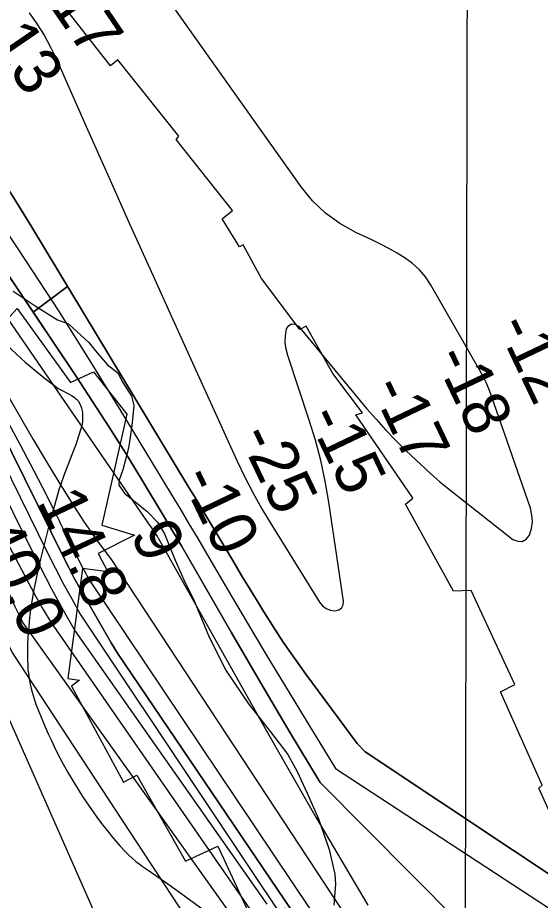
# Model space of a CAD drawing. Extents: x 3180038 to 3217926, y 922069 to 947485.
# Drawn here: x 3207121 to 3207867, y 930682 to 931941 of the extents above; entities that cross this region are included whole.
import ezdxf

# ---------------------------------------------------------------- set-up
doc = ezdxf.new("R2010")
doc.units = 0
for name, color, linetype in [('V-GRID-MAJR', 7, 'Continuous'), ('V-RIVR-EDGE', 7, 'Continuous'), ('V-RIVR-RANG', 7, 'Continuous'), ('V-RRAP-RVMT', 7, 'Continuous'), ('V-SITE-VEGE', 7, 'Continuous'), ('V-TOPO-DPTH', 7, 'Continuous'), ('V-TOPO-MAJR', 7, 'Continuous'), ('V-TOPO-MINR', 7, 'Continuous'), ('V-TOPO-WATR', 7, 'Continuous')]:
    doc.layers.add(name, color=color, linetype=linetype)

msp = doc.modelspace()

# ---------------------------------------------------------------- linework, layer by layer
at = {"layer": 'V-GRID-MAJR'}
msp.add_spline([(3207753.6, 927465.8), (3207765.9, 933526.2), (3207778.3, 939589.3), (3207790.6, 945652.4), (3207790.6, 945655)], degree=3, dxfattribs=at)
at = {"layer": 'V-RIVR-EDGE'}
for points in [[(3207114.5, 931550.9), (3207145.9, 931530.1), (3207177.7, 931510.1), (3207193.7, 931504.1), (3207222.5, 931477.8), (3207232.3, 931466), (3207248.6, 931446.3), (3207264, 931434.5), (3207271.2, 931420.7), (3207283.6, 931401.3), (3207286.8, 931387.6), (3207284.1, 931358.7), (3207279.1, 931326.9), (3207270.9, 931296.2), (3207265.9, 931281.4), (3207265.6, 931273.9), (3207273.4, 931262.7), (3207285.8, 931252.9), (3207305.8, 931236.4), (3207320.8, 931221.3), (3207330.6, 931204.9), (3207345.9, 931167.2), (3207359.9, 931134.7), (3207372, 931111.7), (3207394.2, 931057.3), (3207418.6, 931009.4), (3207450.6, 930962.1), (3207482, 930922.4), (3207506.5, 930889.9), (3207519.9, 930865.6)], [(3207519.9, 930865.6), (3207534.2, 930834.8), (3207550.2, 930798), (3207565.8, 930754.1), (3207573.6, 930719.3), (3207574.5, 930704.9), (3207572.1, 930675.1)]]:
    msp.add_lwpolyline(points, dxfattribs=at)
at = {"layer": 'V-RRAP-RVMT'}
for points in [[(3206323.9, 932363), (3206336.5, 932372.7), (3206426.6, 932259.9), (3206447.3, 932261.9), (3206614.1, 932040.8), (3206633.2, 932049.6), (3206718.2, 931935.6), (3206737.5, 931944.7), (3206822.9, 931831.8), (3206832.4, 931839.6), (3206918, 931733.6), (3206931.4, 931733.1), (3207018.8, 931613.2), (3207027.3, 931618.6), (3207109.2, 931514.3), (3207120.3, 931526.3), (3207196.5, 931420.4), (3207229.4, 931436), (3207277, 931375.6)], [(3207413.1, 931654.3), (3207427.6, 931666), (3207347.2, 931767.5), (3207351, 931771.9), (3207264.1, 931881.1), (3207253.4, 931872.4), (3207172.4, 931975.9)], [(3207929.5, 930699), (3207864.9, 930841.9), (3207869.7, 930846.1), (3207810.4, 930979.1), (3207830.5, 930989.5), (3207768.4, 931123.9), (3207742.9, 931123), (3207674.6, 931246.9), (3207684.9, 931255.7), (3207684.3, 931256.5), (3207684.5, 931256.7), (3207603.9, 931374.4), (3207613, 931377.1), (3207570.9, 931433.2), (3207533, 931501.1), (3207523.7, 931496.1), (3207469, 931569.1), (3207443, 931616.9), (3207437.7, 931614.3), (3207413.1, 931654.3)], [(3207277, 931375.6), (3207241.1, 931216.9), (3207287.6, 931202.8), (3207235.8, 931176.6), (3207249.7, 931150.6), (3207213.7, 931155.1), (3207192.7, 930998.2), (3207209, 930996.1), (3207197.8, 930987.4), (3207272, 930850.6), (3207291.2, 930860.5), (3207360.4, 930737.8), (3207406.7, 930758.9), (3207457.3, 930650.3), (3207503.3, 930671), (3207562.2, 930543), (3207587, 930552.9), (3207635.1, 930430.9), (3207649, 930436.1), (3207687.8, 930320.3), (3207711.3, 930326.5), (3207755.4, 930194.5), (3207777.5, 930199.3), (3207794.5, 930150.2)]]:
    msp.add_lwpolyline(points, dxfattribs=at)
at = {"layer": 'V-SITE-VEGE'}
for points in [[(3207099, 931479.8), (3207125.7, 931455.1), (3207131.8, 931449.7), (3207142.5, 931440.5), (3207150.7, 931433.8), (3207163.2, 931424), (3207175.7, 931414.3), (3207178.8, 931412.2), (3207181.5, 931410.6), (3207194.3, 931404.1), (3207198, 931402), (3207201.7, 931399.6), (3207203.2, 931398.4), (3207205.5, 931396.1), (3207207.1, 931394.2), (3207209.2, 931391.1), (3207210.9, 931387.7), (3207212.1, 931384.3), (3207212.8, 931381.8), (3207213.4, 931378), (3207213.6, 931374.2), (3207213.5, 931369.7), (3207213.4, 931366.3), (3207212.9, 931361.1), (3207212.4, 931358.6), (3207211.8, 931356.1), (3207207.9, 931343.8), (3207204.3, 931333.3), (3207197.5, 931315.1), (3207187.1, 931288), (3207182.2, 931274.3), (3207179.9, 931267.4), (3207177.7, 931260.5), (3207170.5, 931235.2), (3207165.4, 931216.3), (3207158.1, 931187.6), (3207151.2, 931158.8), (3207147.3, 931141), (3207144.2, 931125.4), (3207141.8, 931111.6), (3207140, 931099.6), (3207138.5, 931089), (3207137.5, 931079.7), (3207136.7, 931071.6), (3207135.7, 931057.4), (3207135.2, 931046.8), (3207135, 931038.9), (3207135, 931027)], [(3207135, 931027), (3207135.4, 931015.2), (3207135.7, 931010.4), (3207136.2, 931006), (3207137.4, 930997.7), (3207138.8, 930990.4), (3207140.3, 930984.1), (3207141.8, 930978.6), (3207144.7, 930969.1), (3207147.1, 930961.9), (3207151.1, 930951.2), (3207155.5, 930940.6), (3207160.3, 930929.1), (3207164.7, 930919.3), (3207168.6, 930910.8), (3207175.6, 930896.1), (3207181.1, 930885.3), (3207185.4, 930877.2), (3207192.1, 930865.2), (3207199.1, 930853.3), (3207206.8, 930840.9), (3207213.6, 930830.1), (3207219.7, 930820.9), (3207225.2, 930812.9), (3207235, 930799), (3207242.6, 930788.9), (3207248.5, 930781.4), (3207257.6, 930770.2), (3207267.1, 930759.3), (3207274.1, 930751.8), (3207279.6, 930746.4), (3207283.8, 930742.5), (3207290.3, 930736.9), (3207293.7, 930734.2), (3207297.1, 930731.7), (3207305.9, 930725.6), (3207332.2, 930707.7), (3207348.8, 930695.8), (3207385.9, 930668.6)]]:
    msp.add_lwpolyline(points, dxfattribs=at)
at = {"layer": 'V-TOPO-DPTH'}
for points in [[(3207192.2, 931557.7), (3207143.1, 931520.9), (3206968.1, 931782.1), (3206966, 931785.1), (3206963.9, 931788), (3206930.4, 931833), (3206912.3, 931856.7), (3206893.7, 931880), (3206874.6, 931902.8), (3206855, 931925.3), (3206467.2, 932358.5)], [(3207814.9, 930585.9), (3207552.8, 930849.8), (3207510, 930921), (3207467.7, 930992.6), (3207425.8, 931064.4), (3207354.6, 931187.6), (3207348.6, 931197.9), (3207342.5, 931208.2), (3207336.4, 931218.5), (3207330.3, 931228.8), (3207297.6, 931282.9), (3207274.8, 931320.1), (3207251.7, 931357), (3207228, 931393.6), (3207204, 931430), (3206968.1, 931782.1), (3206966, 931785.1), (3206963.9, 931788), (3206930.4, 931833), (3206912.3, 931856.7), (3206893.7, 931880), (3206874.6, 931902.8), (3206855, 931925.3), (3206467.2, 932358.5)], [(3206644.4, 932078), (3206887.2, 931772.1), (3206897.4, 931758.7), (3206907.1, 931745.1), (3206916.3, 931731), (3206925, 931716.6), (3207143.1, 931339.4), (3207160.5, 931309.9), (3207178.3, 931280.6), (3207196.5, 931251.6), (3207215, 931222.8), (3207234.5, 931194.7), (3207255, 931167.4), (3207605.3, 930635.3)], [(3206644.4, 932078), (3206887.2, 931772.1), (3206897.4, 931758.7), (3206907.1, 931745.1), (3206916.3, 931731), (3206925, 931716.6), (3207143.1, 931339.4), (3207160.5, 931309.9), (3207178.3, 931280.6), (3207196.5, 931251.6), (3207215, 931222.8), (3207234.5, 931194.7), (3207255, 931167.4), (3207605.3, 930635.3)], [(3207137.3, 931948.1), (3207148.3, 931932.3), (3207158.6, 931916), (3207167.8, 931899.1), (3207176.2, 931881.8), (3207220.7, 931781.4), (3207250.9, 931713.5), (3207281.3, 931645.8), (3207311.8, 931578.1), (3207342.4, 931510.5), (3207434.3, 931308.5), (3207445.4, 931285.4), (3207457, 931262.7), (3207469.5, 931240.4), (3207482.6, 931218.5), (3207551.9, 931107.3), (3207556.3, 931102.2), (3207561.3, 931098.2), (3207567.3, 931095.9), (3207573.9, 931094.7), (3207579.3, 931096.2), (3207583.3, 931098.8), (3207585.4, 931103.2), (3207586.2, 931108.7), (3207565.2, 931250), (3207560, 931279.7), (3207553.7, 931309.1), (3207545.9, 931338.2), (3207537.1, 931367), (3207506.4, 931458.9), (3207504, 931468.3), (3207502.8, 931477.8), (3207503.1, 931487.4), (3207504.5, 931497.1), (3207508, 931501.8), (3207511.9, 931504.4), (3207516.5, 931503.8), (3207521.7, 931501.1), (3207619.1, 931383.6), (3207632.5, 931368.1), (3207646.2, 931352.9), (3207660.5, 931338.2), (3207675.1, 931323.8), (3207696.7, 931303.2), (3207701.1, 931299.1), (3207705.6, 931294.9), (3207710.1, 931290.9), (3207714.6, 931286.9), (3207719.2, 931282.9), (3207723.8, 931279), (3207728.5, 931275.1), (3207733.3, 931271.3), (3207827.6, 931196.8), (3207834.7, 931194.2), (3207841.1, 931193.9), (3207846.6, 931197.3), (3207851.6, 931203), (3207854.3, 931212.4), (3207855.7, 931221.9), (3207854.9, 931231.5), (3207852.8, 931241.1), (3207796.8, 931402.4), (3207793.3, 931411.6), (3207789.6, 931420.6), (3207785.3, 931429.3), (3207780.6, 931437.9), (3207710.3, 931560.4), (3207702.9, 931571.4), (3207694.5, 931581.5), (3207684.7, 931590.2), (3207674, 931598.1), (3207662.5, 931605.1), (3207650.8, 931611.7), (3207638.8, 931617.9), (3207626.7, 931623.9), (3207603.5, 931634.7), (3207581, 931647.5), (3207560.3, 931662.2), (3207542, 931680), (3207525.5, 931699.9), (3207309.3, 932005)], [(3207137.3, 931948.1), (3207148.3, 931932.3), (3207158.6, 931916), (3207167.8, 931899.1), (3207176.2, 931881.8), (3207220.7, 931781.4), (3207250.9, 931713.5), (3207281.3, 931645.8), (3207311.8, 931578.1), (3207342.4, 931510.5), (3207434.3, 931308.5), (3207445.4, 931285.4), (3207457, 931262.7), (3207469.5, 931240.4), (3207482.6, 931218.5), (3207551.9, 931107.3), (3207556.3, 931102.2), (3207561.3, 931098.2), (3207567.3, 931095.9), (3207573.9, 931094.7), (3207579.3, 931096.2), (3207583.3, 931098.8), (3207585.4, 931103.2), (3207586.2, 931108.7), (3207565.2, 931250), (3207560, 931279.7), (3207553.7, 931309.1), (3207545.9, 931338.2), (3207537.1, 931367), (3207506.4, 931458.9), (3207504, 931468.3), (3207502.8, 931477.8), (3207503.1, 931487.4), (3207504.5, 931497.1), (3207508, 931501.8), (3207511.9, 931504.4), (3207516.5, 931503.8), (3207521.7, 931501.1), (3207619.1, 931383.6), (3207632.5, 931368.1), (3207646.2, 931352.9), (3207660.5, 931338.2), (3207675.1, 931323.8), (3207696.7, 931303.2), (3207701.1, 931299.1), (3207705.6, 931294.9), (3207710.1, 931290.9), (3207714.6, 931286.9), (3207719.2, 931282.9), (3207723.8, 931279), (3207728.5, 931275.1), (3207733.3, 931271.3), (3207827.6, 931196.8), (3207834.7, 931194.2), (3207841.1, 931193.9), (3207846.6, 931197.3), (3207851.6, 931203), (3207854.3, 931212.4), (3207855.7, 931221.9), (3207854.9, 931231.5), (3207852.8, 931241.1), (3207796.8, 931402.4), (3207793.3, 931411.6), (3207789.6, 931420.6), (3207785.3, 931429.3), (3207780.6, 931437.9), (3207710.3, 931560.4), (3207702.9, 931571.4), (3207694.5, 931581.5), (3207684.7, 931590.2), (3207674, 931598.1), (3207662.5, 931605.1), (3207650.8, 931611.7), (3207638.8, 931617.9), (3207626.7, 931623.9), (3207603.5, 931634.7), (3207581, 931647.5), (3207560.3, 931662.2), (3207542, 931680), (3207525.5, 931699.9), (3207309.3, 932005)], [(3207595.8, 930544.3), (3207263.4, 931034.5), (3207254.3, 931049.4), (3207217.6, 931113), (3207209.6, 931127.2), (3207201.8, 931141.4), (3207194.3, 931155.9), (3207186.9, 931170.4), (3207112.7, 931320.6), (3207077.6, 931390.5), (3207041.9, 931460.2), (3207005.3, 931529.3), (3206968.2, 931598.2), (3206900.3, 931722), (3206896.5, 931728.6), (3206892.4, 931735.1), (3206888.1, 931741.3), (3206883.5, 931747.4), (3206816.6, 931831.7), (3206777.8, 931879.4), (3206738.3, 931926.4), (3206697.7, 931972.5)], [(3206931.1, 931946.1), (3206980, 931881.7), (3207001.6, 931852.8), (3207022.8, 931823.6), (3207043.4, 931794), (3207063.7, 931764.1), (3207083.6, 931734), (3207103.1, 931703.6), (3207122.3, 931673), (3207141.2, 931642.3), (3207192.2, 931557.7)], [(3207935.2, 930682), (3207616.9, 930893.6), (3207605.7, 930905.6), (3207532.4, 931004.5), (3207516.1, 931027.2), (3207500.1, 931050.2), (3207484.8, 931073.7), (3207469.8, 931097.4), (3207466.5, 931102.8), (3207453.6, 931124), (3207440.7, 931145.3), (3207427.9, 931166.6), (3207415.2, 931188), (3207402.5, 931209.3), (3207389.8, 931230.7), (3207377, 931252), (3207364.1, 931273.3), (3207141.2, 931642.3), (3207122.3, 931673), (3207103.1, 931703.6)], [(3207814.9, 930585.9), (3207552.8, 930849.8), (3207510, 930921), (3207467.7, 930992.6), (3207425.8, 931064.4), (3207354.6, 931187.6), (3207348.6, 931197.9), (3207342.5, 931208.2), (3207336.4, 931218.5), (3207330.3, 931228.8), (3207297.6, 931282.9), (3207274.8, 931320.1), (3207251.7, 931357), (3207228, 931393.6), (3207204, 931430), (3207146, 931516.6), (3207143.1, 931520.9), (3207192.2, 931557.7), (3207195.5, 931552.4)], [(3207195.5, 931552.4), (3207364.1, 931273.3), (3207377, 931252), (3207389.8, 931230.7), (3207402.5, 931209.3), (3207415.2, 931188), (3207427.9, 931166.6), (3207440.7, 931145.3), (3207453.6, 931124), (3207466.5, 931102.8), (3207469.8, 931097.4), (3207484.8, 931073.7), (3207500.1, 931050.2), (3207516.1, 931027.2), (3207532.4, 931004.5), (3207605.7, 930905.6), (3207616.9, 930893.6), (3207935.2, 930682)]]:
    msp.add_lwpolyline(points, dxfattribs=at)
at = {"layer": 'V-TOPO-MAJR'}
msp.add_lwpolyline([(3206540.1, 932052), (3206805, 931718.9), (3206815.8, 931704.6), (3206826.1, 931690), (3206835.7, 931674.9), (3206844.8, 931659.5), (3207086.4, 931227.8), (3207096.7, 931209.2), (3207106.9, 931190.5), (3207116.9, 931171.7), (3207126.7, 931152.8), (3207136.7, 931134), (3207146.9, 931115.4), (3207157.5, 931096.9), (3207168.3, 931078.6), (3207493.1, 930610)], dxfattribs=at)
at = {"layer": 'V-TOPO-MINR'}
for points in [[(3206467.2, 932358.5), (3206855, 931925.3), (3206874.6, 931902.8), (3206893.7, 931880), (3206912.3, 931856.7), (3206930.4, 931833), (3206963.9, 931788), (3206966, 931785.1), (3206968.1, 931782.1), (3207204, 931430), (3207228, 931393.6), (3207251.7, 931357), (3207274.8, 931320.1), (3207297.6, 931282.9), (3207330.3, 931228.8), (3207336.4, 931218.5), (3207342.5, 931208.2), (3207348.6, 931197.9), (3207354.6, 931187.6), (3207425.8, 931064.4), (3207467.7, 930992.6), (3207510, 930921), (3207552.8, 930849.8), (3207814.9, 930585.9)], [(3206583.4, 932344.8), (3206970.9, 931830.3), (3206981.2, 931816.4), (3206991.5, 931802.3), (3207001.5, 931788.1), (3207011.3, 931773.8), (3207086.5, 931663.2), (3207133.3, 931593.2), (3207179.3, 931522.7), (3207224.2, 931451.4), (3207268.4, 931379.7), (3207340.1, 931261.3), (3207352.8, 931240.2), (3207365.4, 931219.1), (3207378, 931197.9), (3207390.5, 931176.7), (3207420.2, 931126), (3207447.6, 931079.5), (3207475.3, 931033.1), (3207503.1, 930986.9), (3207531.2, 930940.7), (3207574.5, 930870), (3207891.1, 930663.2)], [(3206380.1, 932293.2), (3206791, 931843.8), (3206807.4, 931825.4), (3206823.5, 931806.9), (3206839.3, 931788), (3206854.8, 931768.9), (3206881.6, 931735.1), (3206883.4, 931732.7), (3206885.2, 931730.2), (3206886.8, 931727.6), (3206888.3, 931724.9), (3206915.1, 931676), (3206929.8, 931648.7), (3206944.2, 931621.4), (3206958.3, 931593.8), (3206972.2, 931566.2), (3207163.1, 931178.7), (3207174.4, 931156.3), (3207186, 931134), (3207198.1, 931111.9), (3207210.4, 931090), (3207562.4, 930562.6)], [(3206375.6, 932278.4), (3206813.2, 931768.4), (3206836.2, 931740.4), (3206858.3, 931711.8), (3206879.2, 931682.2), (3206899.2, 931652.1), (3206918.1, 931621.1), (3206936.3, 931589.9), (3206953.5, 931558), (3206970.1, 931525.8), (3207137.8, 931187.4), (3207153.4, 931156.6), (3207169.4, 931126.1), (3207186, 931095.9), (3207203.1, 931065.9), (3207476.7, 930676.4)], [(3206308.1, 932227.2), (3206598, 931927.1), (3206635.3, 931887.5), (3206671.8, 931847.2), (3206707.1, 931805.8), (3206741.7, 931763.9), (3206800.6, 931690.4), (3206805, 931684.5), (3206809.2, 931678.5), (3206813, 931672.3), (3206816.6, 931666), (3206867.5, 931570.8), (3206895.7, 931516.5), (3206922.9, 931461.7), (3206948.8, 931406.2), (3206973.8, 931350.3), (3207064.1, 931141), (3207076, 931114.1), (3207088.1, 931087.4), (3207100.7, 931060.9), (3207113.6, 931034.6), (3207418.4, 930569.8)], [(3207137.3, 931948.1), (3207148.3, 931932.3), (3207158.6, 931916), (3207167.8, 931899.1), (3207176.2, 931881.8), (3207220.7, 931781.4), (3207250.9, 931713.5), (3207281.3, 931645.8), (3207311.8, 931578.1), (3207342.4, 931510.5), (3207434.3, 931308.5), (3207445.4, 931285.4), (3207457, 931262.7), (3207469.5, 931240.4), (3207482.6, 931218.5), (3207551.9, 931107.3), (3207556.3, 931102.2), (3207561.3, 931098.2), (3207567.3, 931095.9), (3207573.9, 931094.7), (3207579.3, 931096.2), (3207583.3, 931098.8), (3207585.4, 931103.2), (3207586.2, 931108.7), (3207565.2, 931250), (3207560, 931279.7), (3207553.7, 931309.1), (3207545.9, 931338.2), (3207537.1, 931367), (3207506.4, 931458.9), (3207504, 931468.3), (3207502.8, 931477.8), (3207503.1, 931487.4), (3207504.5, 931497.1), (3207508, 931501.8), (3207511.9, 931504.4), (3207516.5, 931503.8), (3207521.7, 931501.1), (3207619.1, 931383.6), (3207632.5, 931368.1), (3207646.2, 931352.9), (3207660.5, 931338.2), (3207675.1, 931323.8), (3207696.7, 931303.2), (3207701.1, 931299.1), (3207705.6, 931294.9), (3207710.1, 931290.9), (3207714.6, 931286.9), (3207719.2, 931282.9), (3207723.8, 931279), (3207728.5, 931275.1), (3207733.3, 931271.3), (3207827.6, 931196.8), (3207834.7, 931194.2), (3207841.1, 931193.9), (3207846.6, 931197.3), (3207851.6, 931203), (3207854.3, 931212.4), (3207855.7, 931221.9), (3207854.9, 931231.5), (3207852.8, 931241.1), (3207796.8, 931402.4), (3207793.3, 931411.6), (3207789.6, 931420.6), (3207785.3, 931429.3), (3207780.6, 931437.9), (3207710.3, 931560.4), (3207702.9, 931571.4), (3207694.5, 931581.5), (3207684.7, 931590.2), (3207674, 931598.1), (3207662.5, 931605.1), (3207650.8, 931611.7), (3207638.8, 931617.9), (3207626.7, 931623.9), (3207603.5, 931634.7), (3207581, 931647.5), (3207560.3, 931662.2), (3207542, 931680), (3207525.5, 931699.9), (3207309.3, 932005)], [(3206575, 931982.3), (3206635.8, 931911.5), (3206695.2, 931839.4), (3206802.8, 931704.6), (3206810.3, 931694.6), (3206817.6, 931684.3), (3206824.2, 931673.6), (3206830.5, 931662.6), (3206987.4, 931372.1), (3207010.7, 931327.8), (3207033.3, 931283.1), (3207054.9, 931238), (3207075.9, 931192.5), (3207106.2, 931124.9), (3207111.6, 931113), (3207117.1, 931101.2), (3207122.7, 931089.4), (3207128.5, 931077.7), (3207522, 930526.1)], [(3206697.7, 931972.5), (3206738.3, 931926.4), (3206777.8, 931879.4), (3206816.6, 931831.7), (3206883.5, 931747.4), (3206888.1, 931741.3), (3206892.4, 931735.1), (3206896.5, 931728.6), (3206900.3, 931722), (3206968.2, 931598.2), (3207005.3, 931529.3), (3207041.9, 931460.2), (3207077.6, 931390.5), (3207112.7, 931320.6), (3207186.9, 931170.4), (3207194.3, 931155.9), (3207201.8, 931141.4), (3207209.6, 931127.2), (3207217.6, 931113), (3207254.3, 931049.4), (3207263.4, 931034.5), (3207595.8, 930544.3)], [(3206714, 931973.7), (3206773.6, 931900.5), (3206885.4, 931759.7), (3206892.7, 931750), (3206899.7, 931740), (3206906.2, 931729.7), (3206912.3, 931719.2), (3207105, 931367.9), (3207124.5, 931331.8), (3207143.7, 931295.5), (3207162.5, 931259), (3207180.9, 931222.4), (3207210.8, 931162.1), (3207214.2, 931155.5), (3207217.6, 931148.9), (3207221.1, 931142.4), (3207224.8, 931136), (3207616.4, 930552.9)], [(3207103.1, 931703.6), (3207122.3, 931673), (3207141.2, 931642.3), (3207364.1, 931273.3), (3207377, 931252), (3207389.8, 931230.7), (3207402.5, 931209.3), (3207415.2, 931188), (3207427.9, 931166.6), (3207440.7, 931145.3), (3207453.6, 931124), (3207466.5, 931102.8), (3207469.8, 931097.4), (3207484.8, 931073.7), (3207500.1, 931050.2), (3207516.1, 931027.2), (3207532.4, 931004.5), (3207605.7, 930905.6), (3207616.9, 930893.6), (3207935.2, 930682)], [(3207084.2, 931543.8), (3207306.9, 931220.5), (3207308.9, 931217.6), (3207310.9, 931214.6), (3207313, 931211.6), (3207315, 931208.6), (3207317.7, 931204.7), (3207318.4, 931203.7), (3207320.4, 931200.5), (3207321.6, 931198.3), (3207321.8, 931198), (3207322, 931197.8), (3207474.3, 930927), (3207510.3, 930863.6), (3207546.7, 930800.5), (3207583.6, 930737.7), (3207620.8, 930675.1)], [(3207092.8, 930975.6), (3207330.7, 930437.6)]]:
    msp.add_lwpolyline(points, dxfattribs=at)
at = {"layer": 'V-TOPO-WATR'}
msp.add_lwpolyline([(3206644.4, 932078), (3206887.2, 931772.1), (3206897.4, 931758.7), (3206907.1, 931745.1), (3206916.3, 931731), (3206925, 931716.6), (3207143.1, 931339.4), (3207160.5, 931309.9), (3207178.3, 931280.6), (3207196.5, 931251.6), (3207215, 931222.8), (3207234.5, 931194.7), (3207255, 931167.4), (3207605.3, 930635.3)], dxfattribs=at)

# ---------------------------------------------------------------- texts
at = {"layer": 'V-RIVR-RANG'}
for s, rotation, p in [('-17', 304.3206, (3207147.1, 931986.1)), ('-13', 304.3206, (3207062.6, 931932.5)), ('-12', 295.5353, (3207803.8, 931501.7)), ('-18', 295.5353, (3207714.4, 931456.9)), ('-17', 295.5353, (3207624.3, 931413.5)), ('-15', 295.5353, (3207533.3, 931372)), ('-25', 295.5353, (3207435.7, 931344.4)), ('-10', 295.5353, (3207353, 931285.5)), ('14.8', 295.2583, (3207148.4, 931251.1)), ('9', 295.5353, (3207281, 931204.1)), ('40.0', 295.2583, (3207058.2, 931207.9))]:
    msp.add_text(s, height=67, rotation=rotation, dxfattribs=at).set_placement(p)

doc.saveas('drawing.dxf')
